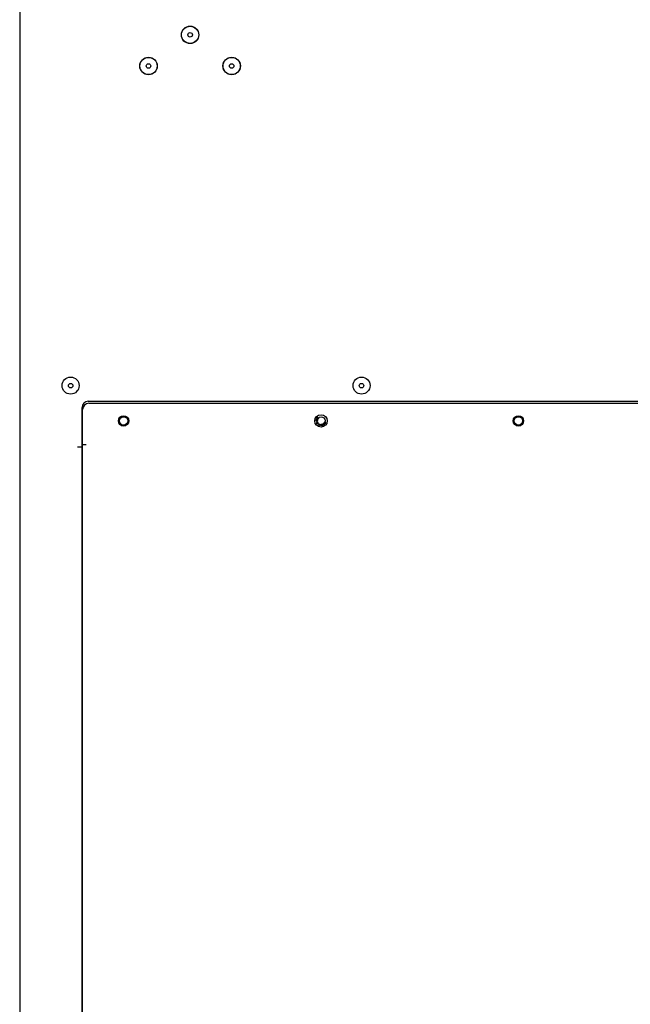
# Model space of a CAD drawing. Header units: millimetres. Extents: x 1117 to 38156, y -1945 to 7303.
# Tile 479 of 656: x 20538 to 20832, y 1415 to 1889. Entities that reach past the tile are written whole.
import ezdxf

# ---------------------------------------------------------------- set-up
doc = ezdxf.new("R2010")
doc.units = ezdxf.units.MM

msp = doc.modelspace()

# ---------------------------------------------------------------- linework, layer by layer
at = {"color": 7, "linetype": 'Continuous'}
for p, q in [((20537.904, 1955.338), (20537.904, 1005.338)), ((20570.904, 1705.338), (20984.904, 1705.338)), ((20571.154, 1704.338), (20984.654, 1704.338)), ((20567.904, 1075.338), (20567.904, 1702.338)), ((20568.154, 1079.338), (20568.154, 1701.338)), ((20680.605, 1696.651), (20680.472, 1696.007)), ((20680.472, 1696.007), (20680.554, 1695.99)), ((20680.554, 1695.99), (20680.671, 1696.554)), ((20680.72, 1696.627), (20680.605, 1696.651)), ((20680.671, 1696.554), (20681.113, 1695.874)), ((20681.166, 1695.963), (20680.72, 1696.627)), ((20680.733, 1694.921), (20680.727, 1694.824)), ((20680.727, 1694.824), (20680.75, 1694.744)), ((20680.755, 1694.988), (20680.733, 1694.921)), ((20680.75, 1694.744), (20680.781, 1694.685)), ((20680.814, 1695.056), (20680.755, 1694.988)), ((20680.781, 1694.685), (20680.834, 1694.62)), ((20680.809, 1694.849), (20680.823, 1694.931)), ((20680.825, 1694.783), (20680.809, 1694.849)), ((20680.858, 1695.079), (20680.814, 1695.056)), ((20680.823, 1694.931), (20680.852, 1694.983)), ((20680.855, 1694.724), (20680.825, 1694.783)), ((20680.834, 1694.62), (20680.917, 1694.571)), ((20680.852, 1694.983), (20680.882, 1694.999)), ((20680.901, 1694.674), (20680.855, 1694.724)), ((20680.933, 1695.082), (20680.858, 1695.079)), ((20680.882, 1694.999), (20680.942, 1694.993)), ((20680.976, 1694.639), (20680.901, 1694.674)), ((20680.997, 1695.669), (20680.914, 1695.657)), ((20680.914, 1695.657), (20680.947, 1695.429)), ((20680.917, 1694.571), (20680.984, 1694.551)), ((20681.001, 1695.061), (20680.933, 1695.082)), ((20680.942, 1694.993), (20681.017, 1694.958)), ((20680.958, 1697.249), (20680.943, 1697.176)), ((20680.943, 1697.176), (20680.953, 1697.083)), ((20680.947, 1695.429), (20681.03, 1695.441)), ((20680.953, 1697.083), (20680.984, 1697.015)), ((20680.997, 1697.323), (20680.958, 1697.249)), ((20681.036, 1694.634), (20680.976, 1694.639)), ((20680.984, 1697.015), (20681.039, 1696.949)), ((20680.984, 1694.551), (20681.074, 1694.561)), ((20681.091, 1697.438), (20680.997, 1697.323)), ((20681.03, 1695.441), (20680.997, 1695.669)), ((20681.031, 1695.04), (20681.001, 1695.061)), ((20681.017, 1694.958), (20681.063, 1694.908)), ((20681.045, 1695.159), (20681.031, 1695.077)), ((20681.031, 1695.077), (20681.031, 1695.04)), ((20681.066, 1694.649), (20681.036, 1694.634)), ((20681.039, 1696.949), (20681.234, 1696.789)), ((20681.041, 1697.138), (20681.047, 1697.198)), ((20681.06, 1697.081), (20681.041, 1697.138)), ((20681.104, 1695.227), (20681.045, 1695.159)), ((20681.047, 1697.198), (20681.075, 1697.259)), ((20681.101, 1697.025), (20681.06, 1697.081)), ((20681.063, 1694.908), (20681.093, 1694.85)), ((20681.095, 1694.702), (20681.066, 1694.649)), ((20681.074, 1694.561), (20681.119, 1694.584)), ((20681.075, 1697.259), (20681.169, 1697.374)), ((20681.156, 1697.491), (20681.091, 1697.438)), ((20681.093, 1694.85), (20681.109, 1694.784)), ((20681.109, 1694.784), (20681.095, 1694.702)), ((20681.296, 1696.866), (20681.101, 1697.025)), ((20681.148, 1695.25), (20681.104, 1695.227)), ((20681.105, 1695.079), (20681.142, 1695.154)), ((20681.106, 1695.005), (20681.105, 1695.079)), ((20681.122, 1694.939), (20681.106, 1695.005)), ((20681.113, 1695.874), (20681.245, 1695.846)), ((20681.119, 1694.584), (20681.163, 1694.645)), ((20681.153, 1694.881), (20681.122, 1694.939)), ((20681.142, 1695.154), (20681.187, 1695.178)), ((20681.238, 1695.26), (20681.148, 1695.25)), ((20681.198, 1694.83), (20681.153, 1694.881)), ((20681.224, 1697.52), (20681.156, 1697.491)), ((20681.163, 1694.645), (20681.185, 1694.712)), ((20681.28, 1696.511), (20681.166, 1695.963)), ((20681.169, 1697.374), (20681.224, 1697.414)), ((20681.185, 1694.712), (20681.184, 1694.749)), ((20681.184, 1694.749), (20681.214, 1694.727)), ((20681.187, 1695.178), (20681.269, 1695.165)), ((20681.259, 1694.788), (20681.198, 1694.83)), ((20681.214, 1694.727), (20681.29, 1694.693)), ((20681.318, 1697.529), (20681.224, 1697.52)), ((20681.224, 1697.414), (20681.281, 1697.431)), ((20681.234, 1696.789), (20681.309, 1696.749)), ((20681.306, 1695.24), (20681.238, 1695.26)), ((20681.245, 1695.846), (20681.379, 1696.491)), ((20681.341, 1694.775), (20681.259, 1694.788)), ((20681.269, 1695.165), (20681.329, 1695.123)), ((20681.379, 1696.491), (20681.28, 1696.511)), ((20681.281, 1697.431), (20681.331, 1697.412)), ((20681.29, 1694.693), (20681.379, 1694.703)), ((20681.359, 1696.836), (20681.296, 1696.866)), ((20681.389, 1695.191), (20681.306, 1695.24)), ((20681.309, 1696.749), (20681.382, 1696.732)), ((20681.393, 1697.488), (20681.318, 1697.529)), ((20681.329, 1695.123), (20681.375, 1695.072)), ((20681.331, 1697.412), (20681.393, 1697.488)), ((20681.386, 1694.799), (20681.341, 1694.775)), ((20681.419, 1696.829), (20681.359, 1696.836)), ((20681.375, 1695.072), (20681.406, 1695.014)), ((20681.379, 1694.703), (20681.424, 1694.726)), ((20681.382, 1696.732), (20681.476, 1696.74)), ((20681.422, 1694.874), (20681.386, 1694.799)), ((20681.442, 1695.126), (20681.389, 1695.191)), ((20681.406, 1695.014), (20681.421, 1694.948)), ((20681.476, 1696.846), (20681.419, 1696.829)), ((20681.421, 1694.948), (20681.422, 1694.874)), ((20681.424, 1694.726), (20681.483, 1694.794)), ((20681.488, 1695.038), (20681.442, 1695.126)), ((20681.512, 1694.524), (20681.454, 1694.463)), ((20681.454, 1694.463), (20681.621, 1694.305)), ((20681.531, 1696.887), (20681.476, 1696.846)), ((20681.476, 1696.74), (20681.544, 1696.77)), ((20681.483, 1694.794), (20681.505, 1694.861)), ((20681.511, 1694.958), (20681.488, 1695.038)), ((20681.505, 1694.861), (20681.511, 1694.958)), ((20681.679, 1694.366), (20681.512, 1694.524)), ((20681.625, 1697.001), (20681.531, 1696.887)), ((20681.544, 1696.77), (20681.609, 1696.823)), ((20681.609, 1696.823), (20681.703, 1696.937)), ((20681.621, 1694.305), (20681.679, 1694.366)), ((20681.653, 1697.063), (20681.625, 1697.001)), ((20681.692, 1697.244), (20681.63, 1697.167)), ((20681.63, 1697.167), (20681.658, 1697.122)), ((20681.658, 1697.122), (20681.653, 1697.063)), ((20681.747, 1697.178), (20681.692, 1697.244)), ((20681.703, 1696.937), (20681.742, 1697.012)), ((20681.742, 1697.012), (20681.757, 1697.084)), ((20681.757, 1697.084), (20681.747, 1697.178)), ((20681.991, 1694.094), (20681.815, 1693.676)), ((20681.815, 1693.676), (20681.906, 1693.638)), ((20681.878, 1694.251), (20681.839, 1694.158)), ((20681.839, 1694.158), (20681.991, 1694.094)), ((20682.03, 1694.187), (20681.878, 1694.251)), ((20681.906, 1693.638), (20682.446, 1693.903)), ((20681.958, 1693.761), (20682.082, 1694.056)), ((20682.34, 1693.947), (20681.958, 1693.761)), ((20682.121, 1694.404), (20682.03, 1694.187)), ((20682.082, 1694.056), (20682.34, 1693.947)), ((20682.212, 1694.366), (20682.121, 1694.404)), ((20682.121, 1694.149), (20682.212, 1694.366)), ((20682.485, 1693.996), (20682.121, 1694.149)), ((20682.446, 1693.903), (20682.485, 1693.996)), ((20682.701, 1693.935), (20682.697, 1693.851)), ((20682.697, 1693.851), (20682.927, 1693.839)), ((20682.932, 1693.923), (20682.701, 1693.935)), ((20682.927, 1693.839), (20682.932, 1693.923)), ((20683.151, 1694.092), (20683.139, 1694.018)), ((20683.139, 1694.018), (20683.163, 1693.937)), ((20683.194, 1694.175), (20683.151, 1694.092)), ((20683.163, 1693.937), (20683.214, 1693.883)), ((20683.248, 1694.226), (20683.194, 1694.175)), ((20683.214, 1693.883), (20683.297, 1693.837)), ((20683.238, 1694.03), (20683.255, 1694.088)), ((20683.253, 1693.982), (20683.238, 1694.03)), ((20683.321, 1694.266), (20683.248, 1694.226)), ((20683.299, 1693.943), (20683.253, 1693.982)), ((20683.255, 1694.088), (20683.293, 1694.135)), ((20683.293, 1694.135), (20683.351, 1694.17)), ((20683.297, 1693.837), (20683.37, 1693.824)), ((20683.356, 1693.926), (20683.299, 1693.943)), ((20683.403, 1693.659), (20683.308, 1693.63)), ((20683.308, 1693.63), (20683.339, 1693.587)), ((20683.447, 1694.305), (20683.321, 1694.266)), ((20683.339, 1693.587), (20683.406, 1693.537)), ((20683.351, 1694.17), (20683.477, 1694.208)), ((20683.424, 1693.929), (20683.356, 1693.926)), ((20683.37, 1693.824), (20683.453, 1693.832)), ((20683.428, 1693.631), (20683.403, 1693.659)), ((20683.406, 1693.537), (20683.483, 1693.508)), ((20683.519, 1693.957), (20683.424, 1693.929)), ((20683.47, 1693.609), (20683.428, 1693.631)), ((20683.531, 1694.313), (20683.447, 1694.305)), ((20683.453, 1693.832), (20683.548, 1693.861)), ((20683.522, 1693.607), (20683.47, 1693.609)), ((20683.477, 1694.208), (20683.545, 1694.211)), ((20683.483, 1693.508), (20683.567, 1693.515)), ((20683.586, 1693.961), (20683.519, 1693.957)), ((20683.616, 1693.636), (20683.522, 1693.607)), ((20683.624, 1694.288), (20683.531, 1694.313)), ((20683.545, 1694.211), (20683.606, 1694.177)), ((20683.548, 1693.861), (20683.6, 1693.859)), ((20683.567, 1693.515), (20683.646, 1693.539)), ((20683.659, 1693.948), (20683.586, 1693.961)), ((20683.6, 1693.859), (20683.657, 1693.841)), ((20683.606, 1694.177), (20683.637, 1694.134)), ((20683.659, 1693.666), (20683.616, 1693.636)), ((20683.696, 1694.222), (20683.624, 1694.288)), ((20683.637, 1694.134), (20683.731, 1694.163)), ((20683.646, 1693.539), (20683.704, 1693.575)), ((20683.657, 1693.841), (20683.687, 1693.798)), ((20683.742, 1693.902), (20683.659, 1693.948)), ((20683.696, 1693.713), (20683.659, 1693.666)), ((20683.687, 1693.798), (20683.697, 1693.766)), ((20683.731, 1694.163), (20683.696, 1694.222)), ((20683.697, 1693.766), (20683.696, 1693.713)), ((20683.704, 1693.575), (20683.757, 1693.626)), ((20683.777, 1693.843), (20683.742, 1693.902)), ((20683.757, 1693.626), (20683.8, 1693.709)), ((20683.797, 1693.779), (20683.777, 1693.843)), ((20683.8, 1693.709), (20683.797, 1693.779)), ((20684.139, 1694.262), (20684.125, 1694.18)), ((20684.125, 1694.18), (20684.135, 1694.097)), ((20684.135, 1694.097), (20684.157, 1694.049)), ((20684.187, 1694.33), (20684.139, 1694.262)), ((20684.157, 1694.049), (20684.203, 1694)), ((20684.235, 1694.858), (20684.163, 1694.79)), ((20684.163, 1694.79), (20684.404, 1694.532)), ((20684.404, 1694.532), (20684.187, 1694.33)), ((20684.203, 1694), (20684.249, 1693.974)), ((20684.218, 1694.152), (20684.219, 1694.199)), ((20684.241, 1694.104), (20684.218, 1694.152)), ((20684.219, 1694.199), (20684.244, 1694.245)), ((20684.774, 1694.28), (20684.235, 1694.858)), ((20684.275, 1694.067), (20684.241, 1694.104)), ((20684.244, 1694.245), (20684.473, 1694.459)), ((20684.249, 1693.974), (20684.331, 1693.959)), ((20684.321, 1694.042), (20684.275, 1694.067)), ((20684.368, 1694.039), (20684.321, 1694.042)), ((20684.331, 1693.959), (20684.414, 1693.967)), ((20684.416, 1694.061), (20684.368, 1694.039)), ((20684.443, 1695.313), (20684.408, 1695.221)), ((20684.408, 1695.221), (20685.069, 1694.973)), ((20684.414, 1693.967), (20684.485, 1694.011)), ((20684.645, 1694.274), (20684.416, 1694.061)), ((20685.104, 1695.065), (20684.443, 1695.313)), ((20684.473, 1694.459), (20684.645, 1694.274)), ((20684.485, 1694.011), (20684.774, 1694.28)), ((20685.069, 1694.973), (20684.976, 1694.726)), ((20684.976, 1694.726), (20685.055, 1694.696)), ((20685.055, 1694.696), (20685.275, 1695.282)), ((20685.196, 1695.311), (20685.104, 1695.065)), ((20685.275, 1695.282), (20685.196, 1695.311)), ((20568.154, 1685.338), (20567.904, 1685.338)), ((20569.854, 1684.338), (20568.154, 1684.338)), ((20565.704, 1683.338), (20567.904, 1683.338)), ((20567.904, 1626.838), (20568.154, 1626.838))]:
    msp.add_line(p, q, dxfattribs=at)
for centre, radius in [((20619.904, 1881.838), 4.2), ((20619.904, 1881.838), 4.145), ((20619.904, 1881.838), 1.09), ((20599.904, 1866.838), 4.2), ((20599.904, 1866.838), 4.145), ((20639.904, 1866.838), 4.2), ((20639.904, 1866.838), 4.145), ((20599.904, 1866.838), 1.09), ((20639.904, 1866.838), 1.09), ((20562.404, 1712.838), 4.1), ((20562.404, 1712.838), 1.09), ((20702.404, 1712.838), 4.1), ((20702.404, 1712.838), 1.09), ((20587.904, 1695.838), 2.5), ((20682.904, 1695.838), 3), ((20777.904, 1695.838), 2.5), ((20587.904, 1695.838), 2), ((20682.904, 1695.838), 2), ((20777.904, 1695.838), 2)]:
    msp.add_circle(centre, radius, dxfattribs=at)
for centre in [(20570.904, 1702.338), (20571.154, 1701.338)]:
    msp.add_arc(centre, 3, 90, 180, dxfattribs=at)

doc.saveas('drawing.dxf')
